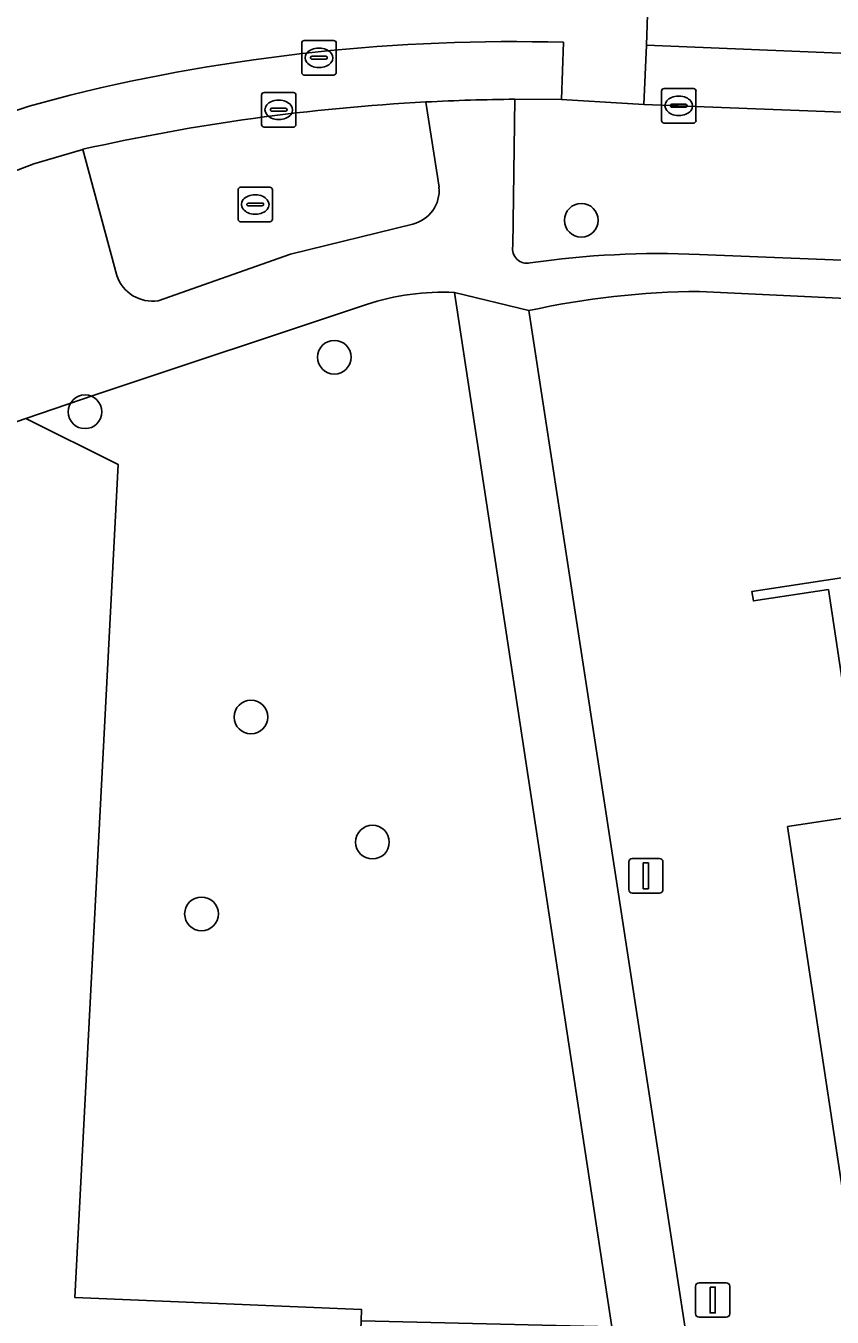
# Model space of a CAD drawing. Extents: x 160077 to 160948, y 386481 to 387498.
# Drawn here: x 160666.81 to 160690.21, y 386845.16 to 386882.64 of the extents above; entities that cross this region are included whole.
import ezdxf

# ---------------------------------------------------------------- set-up
doc = ezdxf.new("R2010")
doc.units = 0
for name, color, linetype in [('IMGEO_Boom', 7, 'Continuous'), ('IMGEO_Erf', 7, 'Continuous'), ('IMGEO_Groenvoorziening', 7, 'Continuous'), ('IMGEO_Hek', 7, 'Continuous'), ('IMGEO_Kolk', 7, 'Continuous'), ('IMGEO_Lichtmast', 7, 'Continuous'), ('IMGEO_Pand', 7, 'Continuous'), ('IMGEO_Rijbaan_lokaal_gesloten', 7, 'Continuous'), ('IMGEO_Rijbaan_lokaal_open', 7, 'Continuous'), ('IMGEO_Rioolput', 7, 'Continuous'), ('IMGEO_Voetpad_open', 7, 'Continuous')]:
    doc.layers.add(name, color=color, linetype=linetype)

msp = doc.modelspace()

# ---------------------------------------------------------------- linework, layer by layer
at = {"layer": 'IMGEO_Boom'}
for centre in [(160682.93, 386876.993), (160675.763, 386873.019), (160668.528, 386871.435), (160673.344, 386862.578), (160676.869, 386858.948), (160671.909, 386856.865)]:
    msp.add_circle(centre, 0.489, dxfattribs=at)
at = {"layer": 'IMGEO_Erf'}
for points in [[(160724.685, 386872.987), (160717.759, 386873.38), (160706.238, 386873.982), (160686.365, 386874.927)], [(160681.407, 386874.372), (160685.964, 386844.721), (160686.909, 386838.653)]]:
    msp.add_lwpolyline(points, dxfattribs=at)
for points in [[(160674.502, 386797.454), (160674.929, 386806.169), (160675.07, 386809.047), (160675.272, 386814.07), (160675.716, 386825.063), (160675.794, 386826.947), (160675.891, 386829.313), (160676.542, 386845.055), (160676.555, 386845.381), (160668.235, 386845.73), (160669.487, 386869.91), (160666.813, 386871.238), (160603.434, 386849.369), (160600.755, 386785.404), (160608.542, 386785.099), (160611.61, 386785.659), (160625.143, 386788.129), (160667.256, 386796.073)], [(160719.039, 386870.969), (160719.083, 386870.688), (160716.909, 386870.357), (160717.908, 386863.813), (160720.082, 386864.138), (160723.782, 386839.784), (160723.51, 386839.743), (160723.179, 386841.918), (160716.615, 386840.919), (160716.76, 386839.97), (160716.483, 386839.928), (160716.338, 386840.877), (160711.296, 386840.109), (160711.631, 386837.915), (160699.418, 386836.068), (160699.087, 386838.251), (160692.542, 386837.255), (160692.873, 386835.08), (160692.596, 386835.037), (160688.915, 386859.399), (160691.091, 386859.728), (160690.101, 386866.274), (160687.925, 386865.945), (160687.883, 386866.221)]]:
    msp.add_lwpolyline(points, close=True, dxfattribs=at)
msp.add_arc((160686.494, 386851.354), 23.573, 90.3128, 102.4614, dxfattribs=at)
at = {"layer": 'IMGEO_Groenvoorziening'}
for points in [[(160678.801, 386877.955), (160678.422, 386880.425)], [(160727.676, 386878.56), (160727.334, 386878.622), (160725.262, 386878.72), (160721.446, 386878.884), (160704.019, 386879.604), (160684.747, 386880.354), (160682.355, 386880.502), (160681.002, 386880.505), (160680.942, 386876.243)], [(160668.461, 386879.051), (160669.45, 386875.386)], [(160670.653, 386874.657), (160674.493, 386876.013), (160678.039, 386876.885)], [(160686.357, 386876.002), (160697.262, 386875.563), (160697.281, 386876.178), (160713.843, 386875.529), (160713.828, 386874.921), (160726.557, 386874.377)], [(160676.694, 386874.549), (160668.825, 386871.932), (160666.813, 386871.238), (160669.487, 386869.91), (160668.235, 386845.73), (160676.555, 386845.381), (160676.542, 386845.055), (160683.812, 386844.878), (160679.252, 386874.896)]]:
    msp.add_lwpolyline(points, dxfattribs=at)
for centre, radius, start, end in [((160681.574, 386820.779), 59.73, 93.0252, 102.6822), ((160677.809, 386877.855), 0.997, 283.3321, 5.7548), ((160681.352, 386876.163), 0.417, 169.0076, 283.7587), ((160685.209, 386849.65), 26.377, 87.5046, 98.1899), ((160670.489, 386875.743), 1.098, 198.9649, 278.6046), ((160678.909, 386867.821), 7.084, 87.2266, 108.2238)]:
    msp.add_arc(centre, radius, start, end, dxfattribs=at)
at = {"layer": 'IMGEO_Hek'}
msp.add_lwpolyline([(160676.542, 386845.055), (160676.555, 386845.381), (160668.235, 386845.73), (160669.487, 386869.91), (160666.813, 386871.238)], dxfattribs=at)
at = {"layer": 'IMGEO_Kolk'}
for p, q in [((160673.649, 386879.773), (160673.649, 386880.625)), ((160673.724, 386880.699), (160674.576, 386880.699)), ((160674.65, 386880.625), (160674.65, 386879.773)), ((160685.258, 386879.889), (160685.258, 386880.741)), ((160685.333, 386880.815), (160686.185, 386880.815)), ((160686.259, 386880.741), (160686.259, 386879.889)), ((160673.951, 386880.242), (160674.349, 386880.242)), ((160674.137, 386880.479), (160674.162, 386880.479)), ((160685.517, 386880.309), (160685.517, 386880.321)), ((160685.955, 386880.272), (160685.557, 386880.272)), ((160685.56, 386880.358), (160685.958, 386880.358)), ((160685.746, 386880.595), (160685.771, 386880.595)), ((160686.001, 386880.321), (160686.001, 386880.309)), ((160673.908, 386880.193), (160673.908, 386880.205)), ((160674.346, 386880.156), (160673.948, 386880.156)), ((160674.16, 386879.919), (160674.135, 386879.919)), ((160674.392, 386880.205), (160674.392, 386880.193)), ((160685.769, 386880.035), (160685.744, 386880.035)), ((160674.576, 386879.699), (160673.724, 386879.699)), ((160686.185, 386879.815), (160685.333, 386879.815)), ((160672.968, 386877.025), (160672.968, 386877.877)), ((160673.043, 386877.951), (160673.895, 386877.951)), ((160673.456, 386877.731), (160673.481, 386877.731)), ((160673.969, 386877.877), (160673.969, 386877.025)), ((160673.227, 386877.445), (160673.227, 386877.457)), ((160673.665, 386877.408), (160673.267, 386877.408)), ((160673.27, 386877.494), (160673.668, 386877.494)), ((160673.711, 386877.457), (160673.711, 386877.445)), ((160673.895, 386876.951), (160673.043, 386876.951)), ((160673.479, 386877.171), (160673.454, 386877.171))]:
    msp.add_line(p, q, dxfattribs=at)
for points in [[(160673.649, 386879.773), (160673.649, 386880.625)], [(160673.724, 386880.699), (160674.576, 386880.699)], [(160674.65, 386880.625), (160674.65, 386879.773)], [(160685.258, 386879.889), (160685.258, 386880.741)], [(160685.333, 386880.815), (160686.185, 386880.815)], [(160686.259, 386880.741), (160686.259, 386879.889)], [(160674.576, 386879.699), (160673.724, 386879.699)], [(160686.185, 386879.815), (160685.333, 386879.815)], [(160672.968, 386877.025), (160672.968, 386877.877)], [(160673.043, 386877.951), (160673.895, 386877.951)], [(160673.969, 386877.877), (160673.969, 386877.025)], [(160673.895, 386876.951), (160673.043, 386876.951)]]:
    msp.add_lwpolyline(points, dxfattribs=at)
for centre, radius, start, end in [((160673.726, 386880.623), 0.0765, 91.552, 178.448), ((160673.726, 386880.623), 0.0765, 91.552, 178.448), ((160674.574, 386880.623), 0.0765, 1.552, 88.448), ((160674.574, 386880.623), 0.0765, 1.552, 88.448), ((160685.335, 386880.739), 0.0765, 91.552, 178.448), ((160685.335, 386880.739), 0.0765, 91.552, 178.448), ((160686.183, 386880.739), 0.0765, 1.552, 88.448), ((160686.183, 386880.739), 0.0765, 1.552, 88.448), ((160673.948, 386880.202), 0.0403, 85.8775, 175.7526), ((160674.353, 386880.204), 0.0386, 1.7309, 96.639), ((160685.557, 386880.318), 0.0403, 85.8775, 175.7526), ((160685.554, 386880.308), 0.0366, 178.938, 274.7102), ((160685.958, 386880.315), 0.043, 264.8664, 352.4533), ((160685.962, 386880.32), 0.0386, 1.7309, 96.639), ((160673.945, 386880.192), 0.0366, 178.938, 274.7102), ((160674.349, 386880.199), 0.043, 264.8664, 352.4533), ((160685.335, 386879.891), 0.0765, 181.552, 268.448), ((160685.335, 386879.891), 0.0765, 181.552, 268.448), ((160686.183, 386879.891), 0.0765, 271.552, 358.448), ((160686.183, 386879.891), 0.0765, 271.552, 358.448), ((160673.726, 386879.775), 0.0765, 181.552, 268.448), ((160673.726, 386879.775), 0.0765, 181.552, 268.448), ((160674.574, 386879.775), 0.0765, 271.552, 358.448), ((160674.574, 386879.775), 0.0765, 271.552, 358.448), ((160673.045, 386877.875), 0.0765, 91.552, 178.448), ((160673.045, 386877.875), 0.0765, 91.552, 178.448), ((160673.893, 386877.875), 0.0765, 1.552, 88.448), ((160673.893, 386877.875), 0.0765, 1.552, 88.448), ((160673.267, 386877.454), 0.0403, 85.8775, 175.7526), ((160673.264, 386877.444), 0.0366, 178.938, 274.7102), ((160673.668, 386877.451), 0.043, 264.8664, 352.4533), ((160673.672, 386877.456), 0.0386, 1.7309, 96.639), ((160673.045, 386877.027), 0.0765, 181.552, 268.448), ((160673.045, 386877.027), 0.0765, 181.552, 268.448), ((160673.893, 386877.027), 0.0765, 271.552, 358.448), ((160673.893, 386877.027), 0.0765, 271.552, 358.448)]:
    msp.add_arc(centre, radius, start, end, dxfattribs=at)
for centre, major_axis, ratio, start_param, end_param in [((160674.136, 386880.199), (-0.387, 0.002), 0.722429, 4.712389, 7.853982), ((160674.161, 386880.199), (-0.39, 0.002), 0.717154, 1.570796, 4.712389), ((160685.745, 386880.315), (-0.387, 0.002), 0.722429, 4.712389, 7.853982), ((160685.77, 386880.315), (-0.39, 0.002), 0.717154, 1.570796, 4.712389), ((160673.455, 386877.451), (-0.387, 0.002), 0.722429, 4.712389, 7.853982), ((160673.48, 386877.451), (-0.39, 0.002), 0.717154, 1.570796, 4.712389)]:
    msp.add_ellipse(centre, major_axis=major_axis, ratio=ratio, start_param=start_param, end_param=end_param, dxfattribs=at)
at = {"layer": 'IMGEO_Lichtmast'}
for p, q in [((160684.31, 386857.571), (160684.31, 386858.371)), ((160684.31, 386858.371), (160684.31, 386857.571)), ((160684.41, 386858.471), (160685.2, 386858.471)), ((160685.2, 386858.471), (160684.41, 386858.471)), ((160685.3, 386858.371), (160685.3, 386857.571)), ((160685.3, 386857.571), (160685.3, 386858.371)), ((160685.2, 386857.471), (160684.41, 386857.471)), ((160684.41, 386857.471), (160685.2, 386857.471)), ((160686.347, 386846.162), (160687.137, 386846.162)), ((160687.137, 386846.162), (160686.347, 386846.162)), ((160686.247, 386845.262), (160686.247, 386846.062)), ((160686.247, 386846.062), (160686.247, 386845.262)), ((160687.237, 386846.062), (160687.237, 386845.262)), ((160687.237, 386845.262), (160687.237, 386846.062)), ((160687.137, 386845.162), (160686.347, 386845.162)), ((160686.347, 386845.162), (160687.137, 386845.162))]:
    msp.add_line(p, q, dxfattribs=at)
for points in [[(160684.73, 386858.346), (160684.88, 386858.346), (160684.88, 386857.596), (160684.73, 386857.596), (160684.73, 386858.346)], [(160686.667, 386846.037), (160686.817, 386846.037), (160686.817, 386845.287), (160686.667, 386845.287), (160686.667, 386846.037)]]:
    msp.add_lwpolyline(points, dxfattribs=at)
for centre, start, end in [((160684.41, 386858.371), 90, 180), ((160684.41, 386858.371), 90, 180), ((160685.2, 386858.371), 0, 90), ((160685.2, 386858.371), 360, 90), ((160684.41, 386857.571), 180, 270), ((160684.41, 386857.571), 180, 270), ((160685.2, 386857.571), 270, 0), ((160685.2, 386857.571), 270, 0), ((160686.347, 386846.062), 90, 180), ((160686.347, 386846.062), 90, 180), ((160687.137, 386846.062), 0, 90), ((160687.137, 386846.062), 360, 90), ((160686.347, 386845.262), 180, 270), ((160686.347, 386845.262), 180, 270), ((160687.137, 386845.262), 270, 0), ((160687.137, 386845.262), 270, 0)]:
    msp.add_arc(centre, 0.1, start, end, dxfattribs=at)
at = {"layer": 'IMGEO_Pand'}
msp.add_lwpolyline([(160723.782, 386839.784), (160720.082, 386864.138), (160717.908, 386863.813), (160716.909, 386870.357), (160719.083, 386870.688), (160719.039, 386870.969), (160687.883, 386866.221), (160687.925, 386865.945), (160690.101, 386866.274), (160691.091, 386859.728), (160688.915, 386859.399), (160692.596, 386835.037), (160692.873, 386835.08), (160692.542, 386837.255), (160699.087, 386838.251), (160699.418, 386836.068), (160711.631, 386837.915), (160711.296, 386840.109), (160716.338, 386840.877), (160716.483, 386839.928), (160716.76, 386839.97), (160716.615, 386840.919), (160723.179, 386841.918), (160723.51, 386839.743)], close=True, dxfattribs=at)
at = {"layer": 'IMGEO_Rijbaan_lokaal_gesloten'}
for points in [[(160681.002, 386880.505), (160682.355, 386880.502), (160682.412, 386882.159)], [(160668.097, 386880.628), (160666.911, 386880.3), (160665.296, 386879.773), (160665.847, 386878.174), (160667.042, 386878.632), (160668.461, 386879.051)]]:
    msp.add_lwpolyline(points, dxfattribs=at)
msp.add_lwpolyline([(160684.825, 386882.076), (160684.747, 386880.354), (160704.019, 386879.604), (160721.446, 386878.884), (160725.262, 386878.72), (160725.33, 386880.41), (160723.497, 386880.483)], close=True, dxfattribs=at)
for centre, radius, start, end in [((160680.985, 386827.813), 54.365, 88.4959, 103.7134), ((160681.574, 386820.779), 59.73, 93.0252, 102.6822), ((160681.556, 386820.983), 59.525, 90.53366, 93.01843)]:
    msp.add_arc(centre, radius, start, end, dxfattribs=at)
at = {"layer": 'IMGEO_Rijbaan_lokaal_open'}
for points in [[(160682.412, 386882.159), (160682.355, 386880.502), (160684.747, 386880.354), (160684.825, 386882.076), (160684.911, 386884.732), (160684.962, 386886.4)], [(160663.217, 386883.125), (160661.757, 386882.595), (160662.322, 386880.985), (160663.045, 386879.01), (160663.55, 386877.417), (160665.847, 386878.174), (160665.296, 386879.773), (160666.911, 386880.3), (160668.097, 386880.628)]]:
    msp.add_lwpolyline(points, dxfattribs=at)
msp.add_lwpolyline([(160725.396, 386883.063), (160684.911, 386884.732), (160684.825, 386882.076), (160723.497, 386880.483), (160725.33, 386880.41)], close=True, dxfattribs=at)
msp.add_arc((160680.985, 386827.813), 54.365, 88.4959, 103.7134, dxfattribs=at)
at = {"layer": 'IMGEO_Rioolput'}
for p, q in [((160674.817, 386881.282), (160674.817, 386882.134)), ((160674.892, 386882.208), (160675.744, 386882.208)), ((160675.818, 386882.134), (160675.818, 386881.282)), ((160675.119, 386881.751), (160675.517, 386881.751)), ((160675.305, 386881.988), (160675.33, 386881.988)), ((160675.076, 386881.702), (160675.076, 386881.714)), ((160675.514, 386881.665), (160675.116, 386881.665)), ((160675.328, 386881.428), (160675.303, 386881.428)), ((160675.56, 386881.714), (160675.56, 386881.702)), ((160675.744, 386881.208), (160674.892, 386881.208))]:
    msp.add_line(p, q, dxfattribs=at)
for points in [[(160674.817, 386881.282), (160674.817, 386882.134)], [(160674.892, 386882.208), (160675.744, 386882.208)], [(160675.818, 386882.134), (160675.818, 386881.282)], [(160675.744, 386881.208), (160674.892, 386881.208)]]:
    msp.add_lwpolyline(points, dxfattribs=at)
for centre, radius, start, end in [((160674.894, 386882.132), 0.0765, 91.552, 178.448), ((160674.894, 386882.132), 0.0765, 91.552, 178.448), ((160675.742, 386882.132), 0.0765, 1.552, 88.448), ((160675.742, 386882.132), 0.0765, 1.552, 88.448), ((160675.116, 386881.711), 0.0403, 85.8775, 175.7526), ((160675.521, 386881.713), 0.0386, 1.7309, 96.639), ((160675.113, 386881.701), 0.0366, 178.938, 274.7102), ((160675.517, 386881.708), 0.043, 264.8664, 352.4533), ((160674.894, 386881.284), 0.0765, 181.552, 268.448), ((160674.894, 386881.284), 0.0765, 181.552, 268.448), ((160675.742, 386881.284), 0.0765, 271.552, 358.448), ((160675.742, 386881.284), 0.0765, 271.552, 358.448)]:
    msp.add_arc(centre, radius, start, end, dxfattribs=at)
for centre, major_axis, ratio, start_param, end_param in [((160675.304, 386881.708), (-0.387, 0.002), 0.722429, 4.712389, 7.853982), ((160675.329, 386881.708), (-0.39, 0.002), 0.717154, 1.570796, 4.712389)]:
    msp.add_ellipse(centre, major_axis=major_axis, ratio=ratio, start_param=start_param, end_param=end_param, dxfattribs=at)
at = {"layer": 'IMGEO_Voetpad_open'}
for points in [[(160678.422, 386880.425), (160678.801, 386877.955)], [(160680.942, 386876.243), (160681.002, 386880.505)], [(160669.45, 386875.386), (160668.461, 386879.051), (160667.042, 386878.632), (160665.847, 386878.174), (160663.55, 386877.417), (160663.388, 386877.362)], [(160678.039, 386876.885), (160674.493, 386876.013), (160670.653, 386874.657)], [(160726.557, 386874.377), (160713.828, 386874.921), (160713.843, 386875.529), (160697.281, 386876.178), (160697.262, 386875.563), (160686.357, 386876.002)], [(160679.252, 386874.896), (160681.407, 386874.372)], [(160686.365, 386874.927), (160706.238, 386873.982), (160717.759, 386873.38), (160724.685, 386872.987), (160732.294, 386872.837)], [(160539.02, 386871.499), (160535.996, 386869.579), (160535.795, 386869.424), (160540.451, 386862.348), (160541.296, 386860.993), (160550.987, 386845.461), (160593.096, 386843.756), (160596.088, 386843.636), (160596.243, 386847.636), (160599.05, 386848.312), (160603.434, 386849.369), (160666.813, 386871.238), (160668.825, 386871.932), (160676.694, 386874.549)]]:
    msp.add_lwpolyline(points, dxfattribs=at)
msp.add_lwpolyline([(160679.252, 386874.896), (160683.812, 386844.878), (160685.964, 386844.721), (160681.407, 386874.372)], close=True, dxfattribs=at)
for centre, radius, start, end in [((160681.556, 386820.983), 59.525, 90.53366, 93.01843), ((160677.809, 386877.855), 0.997, 283.3321, 5.7548), ((160681.352, 386876.163), 0.417, 169.0076, 283.7587), ((160685.209, 386849.65), 26.377, 87.5046, 98.1899), ((160670.489, 386875.743), 1.098, 198.9649, 278.6046), ((160678.909, 386867.821), 7.084, 87.2266, 108.2238), ((160686.494, 386851.354), 23.573, 90.3128, 102.4614)]:
    msp.add_arc(centre, radius, start, end, dxfattribs=at)

doc.saveas('drawing.dxf')
